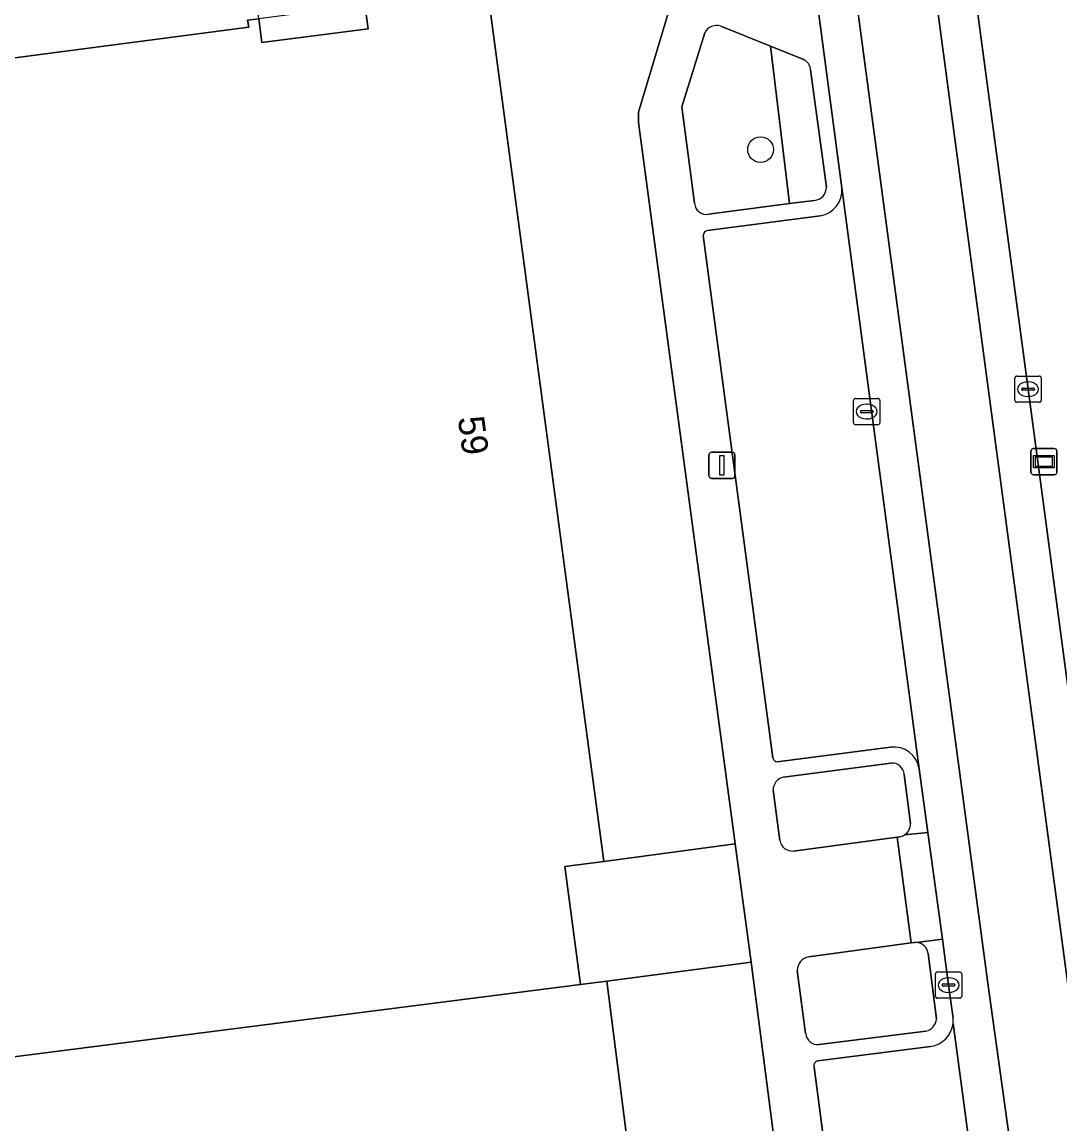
# Model space of a CAD drawing. Extents: x 160554 to 161248, y 385329 to 386506.
# Drawn here: x 161065.87 to 161105.43, y 385794.25 to 385836.26 of the extents above; entities that cross this region are included whole.
import ezdxf

# ---------------------------------------------------------------- set-up
doc = ezdxf.new("R2010")
doc.units = 0
for name, color, linetype in [('IMGEO_Boom', 7, 'Continuous'), ('IMGEO_Erf', 7, 'Continuous'), ('IMGEO_Groenvoorziening', 7, 'Continuous'), ('IMGEO_Informatiebord', 7, 'Continuous'), ('IMGEO_Kolk', 7, 'Continuous'), ('IMGEO_Lichtmast', 7, 'Continuous'), ('IMGEO_Pand', 7, 'Continuous'), ('IMGEO_Pand_nummerreeks', 7, 'Continuous'), ('IMGEO_Parkeervlak_open', 7, 'Continuous'), ('IMGEO_Rijbaan_lokaal_open', 7, 'Continuous'), ('IMGEO_Voetpad_open', 7, 'Continuous')]:
    doc.layers.add(name, color=color, linetype=linetype)

msp = doc.modelspace()

# ---------------------------------------------------------------- linework, layer by layer
at = {"layer": 'IMGEO_Boom'}
msp.add_circle((161094.014, 385831.398), 0.489, dxfattribs=at)
at = {"layer": 'IMGEO_Erf'}
msp.add_lwpolyline([(161072.089, 385842.95), (161074.075, 385843.21), (161074.015, 385843.739), (161058.98, 385849.988), (161061.081, 385834.566), (161061.128, 385834.31), (161074.513, 385836.071), (161074.468, 385836.337), (161074.899, 385836.389), (161074.777, 385837.469), (161072.797, 385837.201)], close=True, dxfattribs=at)
at = {"layer": 'IMGEO_Groenvoorziening'}
msp.add_lwpolyline([(161089.359, 385832.428), (161089.36, 385832.82), (161090.577, 385836.855), (161083.323, 385839.87), (161083.609, 385837.522), (161083.636, 385837.317), (161088.039, 385804.26), (161093.052, 385804.928)], close=True, dxfattribs=at)
for points in [[(161094.399, 385835.338), (161092.497, 385836.11)], [(161091.889, 385835.856), (161091.014, 385833.029), (161091.504, 385829.352)], [(161092.027, 385828.933), (161095.116, 385829.339), (161094.399, 385835.338)], [(161095.627, 385834.84), (161094.399, 385835.338), (161095.116, 385829.339), (161096.062, 385829.463)], [(161096.53, 385829.971), (161095.919, 385834.435)], [(161098.984, 385808.008), (161094.892, 385807.47)], [(161099.735, 385805.704), (161099.485, 385807.578)], [(161094.495, 385806.97), (161094.751, 385805.063)], [(161095.276, 385804.655), (161099.218, 385805.178)], [(161099.218, 385805.178), (161099.32, 385805.192)], [(161099.882, 385801.169), (161099.76, 385801.152), (161095.852, 385800.617)], [(161100.726, 385798.257), (161100.4, 385800.753)], [(161095.413, 385800.099), (161095.734, 385797.701)], [(161096.248, 385797.275), (161100.318, 385797.79)]]:
    msp.add_lwpolyline(points, dxfattribs=at)
for centre, radius, start, end in [((161092.342, 385835.626), 0.508, 72.2275, 153.1192), ((161095.484, 385834.429), 0.435, 0.7789, 70.8033), ((161096.022, 385829.969), 0.508, 274.4913, 0.2025), ((161091.954, 385829.378), 0.451, 183.2819, 279.3183), ((161099.023, 385807.546), 0.463, 3.9317, 94.7904), ((161094.986, 385806.987), 0.492, 101.0623, 182.0385), ((161099.208, 385805.706), 0.527, 303.7589, 359.7964), ((161095.235, 385805.145), 0.491, 189.5529, 274.7425), ((161099.199, 385805.735), 0.556, 282.6104, 302.9436), ((161099.925, 385800.714), 0.457, 86.132, 95.4164), ((161099.928, 385800.695), 0.476, 7.0231, 86.5691), ((161095.937, 385800.1), 0.524, 99.3292, 180.1089), ((161100.201, 385798.304), 0.527, 282.8189, 354.8962), ((161096.21, 385797.752), 0.478, 186.0918, 274.6048)]:
    msp.add_arc(centre, radius, start, end, dxfattribs=at)
at = {"layer": 'IMGEO_Informatiebord'}
for p, q in [((161104.419, 385820.002), (161105.209, 385820.002)), ((161105.209, 385820.002), (161104.419, 385820.002)), ((161104.319, 385819.102), (161104.319, 385819.902)), ((161104.319, 385819.902), (161104.319, 385819.102)), ((161105.309, 385819.902), (161105.309, 385819.102)), ((161105.309, 385819.102), (161105.309, 385819.902)), ((161105.209, 385819.002), (161104.419, 385819.002)), ((161104.419, 385819.002), (161105.209, 385819.002))]:
    msp.add_line(p, q, dxfattribs=at)
for points in [[(161104.42, 385819.734), (161105.208, 385819.734), (161105.208, 385819.27), (161104.42, 385819.27), (161104.42, 385819.734)], [(161104.485, 385819.669), (161104.485, 385819.335), (161105.143, 385819.335), (161105.143, 385819.669), (161104.485, 385819.669)]]:
    msp.add_lwpolyline(points, dxfattribs=at)
for centre, start, end in [((161104.419, 385819.902), 90, 180), ((161104.419, 385819.902), 90, 180), ((161105.209, 385819.902), 0, 90), ((161105.209, 385819.902), 360, 90), ((161104.419, 385819.102), 180, 270), ((161104.419, 385819.102), 180, 270), ((161105.209, 385819.102), 270, 0), ((161105.209, 385819.102), 270, 0)]:
    msp.add_arc(centre, 0.1, start, end, dxfattribs=at)
at = {"layer": 'IMGEO_Kolk'}
for p, q in [((161103.71, 385821.838), (161103.71, 385822.69)), ((161103.785, 385822.764), (161104.637, 385822.764)), ((161104.198, 385822.544), (161104.223, 385822.544)), ((161104.711, 385822.69), (161104.711, 385821.838)), ((161103.969, 385822.258), (161103.969, 385822.27)), ((161104.407, 385822.221), (161104.009, 385822.221)), ((161104.012, 385822.307), (161104.41, 385822.307)), ((161104.453, 385822.27), (161104.453, 385822.258)), ((161097.561, 385820.984), (161097.561, 385821.836)), ((161097.636, 385821.91), (161098.488, 385821.91)), ((161098.049, 385821.69), (161098.074, 385821.69)), ((161098.562, 385821.836), (161098.562, 385820.984)), ((161104.637, 385821.764), (161103.785, 385821.764)), ((161104.221, 385821.984), (161104.196, 385821.984)), ((161097.82, 385821.404), (161097.82, 385821.416)), ((161098.258, 385821.367), (161097.86, 385821.367)), ((161097.863, 385821.453), (161098.261, 385821.453)), ((161098.304, 385821.416), (161098.304, 385821.404)), ((161098.488, 385820.91), (161097.636, 385820.91)), ((161098.072, 385821.13), (161098.047, 385821.13)), ((161100.68, 385799.118), (161100.68, 385799.97)), ((161100.755, 385800.044), (161101.607, 385800.044)), ((161101.681, 385799.97), (161101.681, 385799.118)), ((161100.939, 385799.538), (161100.939, 385799.55)), ((161101.377, 385799.501), (161100.979, 385799.501)), ((161100.982, 385799.587), (161101.38, 385799.587)), ((161101.168, 385799.824), (161101.193, 385799.824)), ((161101.423, 385799.55), (161101.423, 385799.538)), ((161101.607, 385799.044), (161100.755, 385799.044)), ((161101.191, 385799.264), (161101.166, 385799.264))]:
    msp.add_line(p, q, dxfattribs=at)
for points in [[(161103.71, 385821.838), (161103.71, 385822.69)], [(161103.785, 385822.764), (161104.637, 385822.764)], [(161104.711, 385822.69), (161104.711, 385821.838)], [(161097.561, 385820.984), (161097.561, 385821.836)], [(161097.636, 385821.91), (161098.488, 385821.91)], [(161098.562, 385821.836), (161098.562, 385820.984)], [(161104.637, 385821.764), (161103.785, 385821.764)], [(161098.488, 385820.91), (161097.636, 385820.91)], [(161100.68, 385799.118), (161100.68, 385799.97)], [(161100.755, 385800.044), (161101.607, 385800.044)], [(161101.681, 385799.97), (161101.681, 385799.118)], [(161101.607, 385799.044), (161100.755, 385799.044)]]:
    msp.add_lwpolyline(points, dxfattribs=at)
for centre, radius, start, end in [((161103.787, 385822.688), 0.0765, 91.552, 178.448), ((161103.787, 385822.688), 0.0765, 91.552, 178.448), ((161104.635, 385822.688), 0.0765, 1.552, 88.448), ((161104.635, 385822.688), 0.0765, 1.552, 88.448), ((161104.009, 385822.267), 0.0403, 85.8775, 175.7526), ((161104.006, 385822.257), 0.0366, 178.938, 274.7102), ((161104.41, 385822.264), 0.043, 264.8664, 352.4533), ((161104.414, 385822.269), 0.0386, 1.7309, 96.639), ((161097.638, 385821.834), 0.0765, 91.552, 178.448), ((161097.638, 385821.834), 0.0765, 91.552, 178.448), ((161098.486, 385821.834), 0.0765, 1.552, 88.448), ((161098.486, 385821.834), 0.0765, 1.552, 88.448), ((161103.787, 385821.84), 0.0765, 181.552, 268.448), ((161103.787, 385821.84), 0.0765, 181.552, 268.448), ((161104.635, 385821.84), 0.0765, 271.552, 358.448), ((161104.635, 385821.84), 0.0765, 271.552, 358.448), ((161097.86, 385821.413), 0.0403, 85.8775, 175.7526), ((161097.857, 385821.403), 0.0366, 178.938, 274.7102), ((161098.261, 385821.41), 0.043, 264.8664, 352.4533), ((161098.265, 385821.415), 0.0386, 1.7309, 96.639), ((161097.638, 385820.986), 0.0765, 181.552, 268.448), ((161097.638, 385820.986), 0.0765, 181.552, 268.448), ((161098.486, 385820.986), 0.0765, 271.552, 358.448), ((161098.486, 385820.986), 0.0765, 271.552, 358.448), ((161100.757, 385799.968), 0.0765, 91.552, 178.448), ((161100.757, 385799.968), 0.0765, 91.552, 178.448), ((161101.605, 385799.968), 0.0765, 1.552, 88.448), ((161101.605, 385799.968), 0.0765, 1.552, 88.448), ((161100.979, 385799.547), 0.0403, 85.8775, 175.7526), ((161100.976, 385799.537), 0.0366, 178.938, 274.7102), ((161101.38, 385799.544), 0.043, 264.8664, 352.4533), ((161101.384, 385799.549), 0.0386, 1.7309, 96.639), ((161100.757, 385799.12), 0.0765, 181.552, 268.448), ((161100.757, 385799.12), 0.0765, 181.552, 268.448), ((161101.605, 385799.12), 0.0765, 271.552, 358.448), ((161101.605, 385799.12), 0.0765, 271.552, 358.448)]:
    msp.add_arc(centre, radius, start, end, dxfattribs=at)
for centre, major_axis, ratio, start_param, end_param in [((161104.197, 385822.264), (-0.387, 0.002), 0.722429, 4.712389, 7.853982), ((161104.222, 385822.264), (-0.39, 0.002), 0.717154, 1.570796, 4.712389), ((161098.048, 385821.41), (-0.387, 0.002), 0.722429, 4.712389, 7.853982), ((161098.073, 385821.41), (-0.39, 0.002), 0.717154, 1.570796, 4.712389), ((161101.167, 385799.544), (-0.387, 0.002), 0.722429, 4.712389, 7.853982), ((161101.192, 385799.544), (-0.39, 0.002), 0.717154, 1.570796, 4.712389)]:
    msp.add_ellipse(centre, major_axis=major_axis, ratio=ratio, start_param=start_param, end_param=end_param, dxfattribs=at)
at = {"layer": 'IMGEO_Lichtmast'}
for p, q in [((161092.049, 385818.958), (161092.049, 385819.758)), ((161092.049, 385819.758), (161092.049, 385818.958)), ((161092.149, 385819.858), (161092.939, 385819.858)), ((161092.939, 385819.858), (161092.149, 385819.858)), ((161093.039, 385819.758), (161093.039, 385818.958)), ((161093.039, 385818.958), (161093.039, 385819.758)), ((161092.939, 385818.858), (161092.149, 385818.858)), ((161092.149, 385818.858), (161092.939, 385818.858))]:
    msp.add_line(p, q, dxfattribs=at)
msp.add_lwpolyline([(161092.469, 385819.733), (161092.619, 385819.733), (161092.619, 385818.983), (161092.469, 385818.983), (161092.469, 385819.733)], dxfattribs=at)
for centre, start, end in [((161092.149, 385819.758), 90, 180), ((161092.149, 385819.758), 90, 180), ((161092.939, 385819.758), 0, 90), ((161092.939, 385819.758), 360, 90), ((161092.149, 385818.958), 180, 270), ((161092.149, 385818.958), 180, 270), ((161092.939, 385818.958), 270, 0), ((161092.939, 385818.958), 270, 0)]:
    msp.add_arc(centre, 0.1, start, end, dxfattribs=at)
at = {"layer": 'IMGEO_Pand'}
for points in [[(161087.153, 385799.563), (161086.554, 385804.062), (161088.039, 385804.26), (161083.636, 385837.317), (161083.22, 385837.214), (161079.392, 385836.717), (161079.357, 385836.975), (161078.934, 385836.917), (161079.058, 385835.997), (161075.01, 385835.476), (161074.899, 385836.389), (161074.468, 385836.337), (161074.513, 385836.071), (161061.128, 385834.31), (161061.722, 385829.801), (161048.55, 385828.073), (161052.902, 385795.197)], [(161076.078, 385772.498), (161076.047, 385772.874), (161091.316, 385774.876), (161088.156, 385799.689), (161087.153, 385799.563), (161052.902, 385795.197), (161055.868, 385772.603), (161056.153, 385770.395), (161056.219, 385769.879)]]:
    msp.add_lwpolyline(points, close=True, dxfattribs=at)
at = {"layer": 'IMGEO_Parkeervlak_open'}
for points in [[(161100.064, 385807.789), (161097.109, 385829.938)], [(161096.288, 385828.878), (161091.994, 385828.311)], [(161091.834, 385828.126), (161094.479, 385808.205)], [(161094.653, 385808.053), (161098.965, 385808.61)], [(161102.224, 385791.629), (161101.353, 385798.077)], [(161100.491, 385797.209), (161096.198, 385796.654)], [(161096.053, 385796.416), (161097.068, 385788.754), (161097.33, 385786.485)]]:
    msp.add_lwpolyline(points, dxfattribs=at)
for centre, radius, start, end in [((161096.141, 385829.839), 0.973, 278.6651, 5.8173), ((161092.022, 385828.125), 0.188, 98.5801, 179.7092), ((161099.1, 385807.645), 0.974, 8.4967, 97.9807), ((161094.684, 385808.264), 0.214, 196.1363, 261.5851), ((161100.367, 385798.194), 0.993, 277.1799, 353.2176), ((161096.239, 385796.466), 0.193, 102.2936, 195.0032)]:
    msp.add_arc(centre, radius, start, end, dxfattribs=at)
at = {"layer": 'IMGEO_Rijbaan_lokaal_open'}
for points in [[(161101.922, 385839.331), (161101.395, 385843.23), (161099.92, 385843.054), (161106.707, 385792.242), (161107.869, 385792.45), (161108.204, 385792.51), (161107.188, 385799.961), (161104.211, 385822.264), (161101.949, 385839.14)], [(161099.92, 385843.054), (161096.923, 385842.687), (161102.669, 385799.702), (161103.751, 385791.851), (161106.707, 385792.242)]]:
    msp.add_lwpolyline(points, close=True, dxfattribs=at)
for points in [[(161096.923, 385842.687), (161095.448, 385842.491), (161096.002, 385838.292), (161097.109, 385829.938), (161100.064, 385807.789), (161100.384, 385805.367), (161100.948, 385801.293), (161101.181, 385799.544), (161101.356, 385798.283)], [(161101.353, 385798.077), (161102.224, 385791.629), (161103.751, 385791.851), (161102.669, 385799.702), (161096.923, 385842.687)]]:
    msp.add_lwpolyline(points, dxfattribs=at)
msp.add_arc((161100.393, 385798.194), 0.968, 353.0538, 5.2775, dxfattribs=at)
at = {"layer": 'IMGEO_Voetpad_open'}
for points in [[(161097.109, 385829.938), (161096.002, 385838.292), (161095.448, 385842.491), (161093.994, 385853.333)], [(161101.269, 385844.311), (161101.379, 385843.379), (161102.567, 385843.564), (161103.109, 385839.473), (161101.922, 385839.331), (161101.949, 385839.14), (161104.211, 385822.264), (161107.188, 385799.961), (161108.204, 385792.51), (161108.393, 385791.052), (161109.556, 385791.169), (161110.193, 385786.256), (161115.754, 385787.853), (161114.968, 385793.875), (161116.035, 385793.998), (161127.921, 385795.566)], [(161091.644, 385839.67), (161090.577, 385836.855), (161089.36, 385832.82), (161089.359, 385832.428), (161093.052, 385804.928), (161093.658, 385800.418), (161096.873, 385775.58), (161099.829, 385752.532), (161099.92, 385751.819), (161100.53, 385747.059), (161103.849, 385721.182), (161103.528, 385716.968), (161104.544, 385708.871), (161105.47, 385701.933), (161107.028, 385690.183), (161107.754, 385684.63), (161108.994, 385675.141), (161109.438, 385671.741), (161109.961, 385671.806), (161111.073, 385663.16), (161112.38, 385652.994), (161113.833, 385641.697), (161115.047, 385634.843), (161117.413, 385635.068)], [(161092.497, 385836.11), (161094.399, 385835.338), (161095.627, 385834.84)], [(161091.504, 385829.352), (161091.014, 385833.029), (161091.889, 385835.856)], [(161095.919, 385834.435), (161096.53, 385829.971)], [(161096.062, 385829.463), (161095.116, 385829.339), (161092.027, 385828.933)], [(161091.994, 385828.311), (161096.288, 385828.878)], [(161094.479, 385808.205), (161091.834, 385828.126)], [(161098.965, 385808.61), (161094.653, 385808.053)], [(161094.892, 385807.47), (161098.984, 385808.008)], [(161099.485, 385807.578), (161099.735, 385805.704)], [(161099.501, 385805.268), (161100.384, 385805.367), (161100.064, 385807.789)], [(161094.751, 385805.063), (161094.495, 385806.97)], [(161100.384, 385805.367), (161099.501, 385805.268)], [(161099.956, 385801.17), (161100.948, 385801.293), (161100.384, 385805.367)], [(161099.218, 385805.178), (161095.276, 385804.655)], [(161095.852, 385800.617), (161099.76, 385801.152), (161099.218, 385805.178)], [(161099.32, 385805.192), (161099.218, 385805.178), (161099.76, 385801.152), (161099.882, 385801.169)], [(161101.356, 385798.283), (161101.181, 385799.544), (161100.948, 385801.293), (161099.956, 385801.17)], [(161100.4, 385800.753), (161100.726, 385798.257)], [(161095.734, 385797.701), (161095.413, 385800.099)], [(161100.318, 385797.79), (161096.248, 385797.275)], [(161096.198, 385796.654), (161100.491, 385797.209)], [(161097.33, 385786.485), (161097.068, 385788.754), (161096.053, 385796.416)]]:
    msp.add_lwpolyline(points, dxfattribs=at)
for points in [[(161074.899, 385836.389), (161075.01, 385835.476), (161079.058, 385835.997), (161078.934, 385836.917)], [(161093.052, 385804.928), (161088.039, 385804.26), (161086.554, 385804.062), (161087.153, 385799.563), (161088.156, 385799.689), (161093.658, 385800.418)], [(161093.658, 385800.418), (161088.156, 385799.689), (161091.316, 385774.876), (161096.873, 385775.58)]]:
    msp.add_lwpolyline(points, close=True, dxfattribs=at)
for centre, radius, start, end in [((161092.342, 385835.626), 0.508, 72.2275, 153.1192), ((161095.484, 385834.429), 0.435, 0.7789, 70.8033), ((161096.022, 385829.969), 0.508, 274.4913, 0.2025), ((161096.141, 385829.839), 0.973, 278.6651, 5.8173), ((161091.954, 385829.378), 0.451, 183.2819, 279.3183), ((161092.022, 385828.125), 0.188, 98.5801, 179.7092), ((161099.1, 385807.645), 0.974, 8.4967, 97.9807), ((161094.684, 385808.264), 0.214, 196.1363, 261.5851), ((161099.023, 385807.546), 0.463, 3.9317, 94.7904), ((161094.986, 385806.987), 0.492, 101.0623, 182.0385), ((161099.208, 385805.706), 0.527, 303.7589, 359.7964), ((161095.235, 385805.145), 0.491, 189.5529, 274.7425), ((161099.199, 385805.735), 0.556, 282.6104, 302.9436), ((161099.925, 385800.714), 0.457, 86.132, 95.4164), ((161099.928, 385800.695), 0.476, 7.0231, 86.5691), ((161095.937, 385800.1), 0.524, 99.3292, 180.1089), ((161100.201, 385798.304), 0.527, 282.8189, 354.8962), ((161100.393, 385798.194), 0.968, 353.0538, 5.2775), ((161100.367, 385798.194), 0.993, 277.1799, 353.2176), ((161096.21, 385797.752), 0.478, 186.0918, 274.6048), ((161096.239, 385796.466), 0.193, 102.2936, 195.0032)]:
    msp.add_arc(centre, radius, start, end, dxfattribs=at)

# ---------------------------------------------------------------- texts
at = {"layer": 'IMGEO_Pand_nummerreeks'}
msp.add_text('59', height=1, rotation=277.5868, dxfattribs=at).set_placement((161082.477, 385821.175))

doc.saveas('drawing.dxf')
